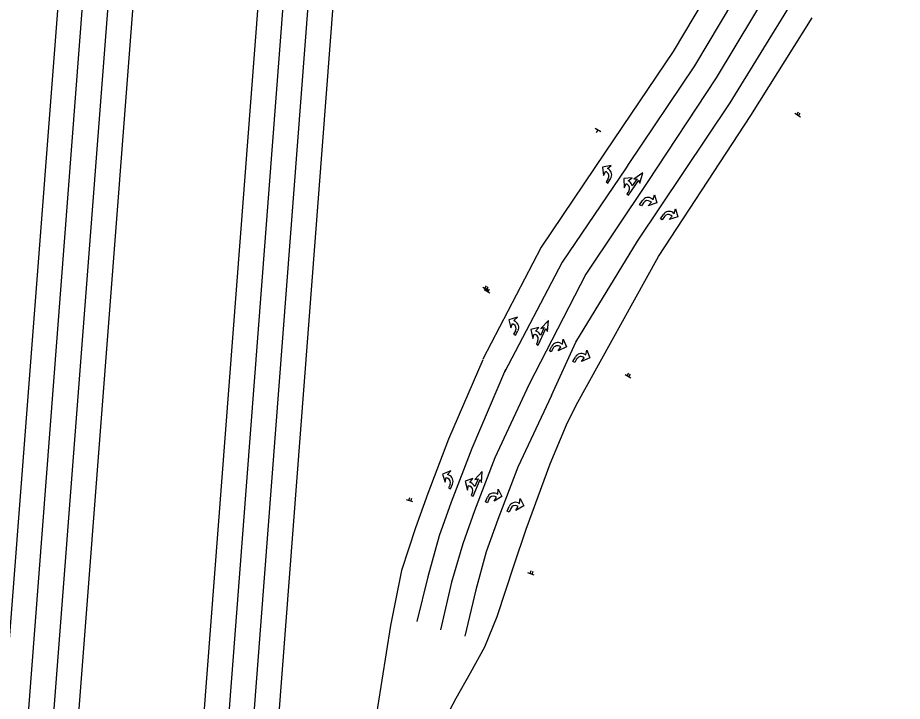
# Model space of a CAD drawing. Extents: x 1847379 to 1850904, y 217032 to 220169.
# Drawn here: x 1849129.7 to 1849555.1, y 218275.6 to 218604.4 of the extents above; entities that cross this region are included whole.
import ezdxf

# ---------------------------------------------------------------- set-up
doc = ezdxf.new("R2010")
doc.units = 0
for name, color, linetype in [('BR_P_Gen_Approach_Slab_Hidden', 7, 'Continuous'), ('PM_P_Cells', 7, 'Continuous'), ('PM_X_Cells', 7, 'Continuous'), ('PM_X_Channelizing_Line', 7, 'Continuous'), ('PM_X_Lane_Line', 7, 'Continuous'), ('SN_P_Signs', 7, 'Continuous'), ('SN_X_Public', 7, 'Continuous')]:
    doc.layers.add(name, color=color, linetype=linetype)

msp = doc.modelspace()

# ---------------------------------------------------------------- linework, layer by layer
at = {"layer": 'BR_P_Gen_Approach_Slab_Hidden'}
for p, q in [((1849028.96, 217042.6), (1849158.82, 218737.21)), ((1849064.86, 217039.85), (1849195.02, 218738.48)), ((1849124.69, 217035.27), (1849253.84, 218720.69)), ((1849160.58, 217032.52), (1849289.1, 218709.75)), ((1849480.52, 218648.45), (1849444.93, 218588.18)), ((1849482.24, 218557.34), (1849511.85, 218604.43)), ((1849444.93, 218588.18), (1849412.28, 218539.69)), ((1849437.83, 218489.56), (1849482.24, 218557.34)), ((1849412.28, 218539.69), (1849381.43, 218494.01)), ((1849381.43, 218494.01), (1849353.35, 218440.24)), ((1849398.3, 218418.04), (1849437.83, 218489.56))]:
    msp.add_line(p, q, dxfattribs=at)
for points in [[(1849353.3, 218439.91), (1849336.89, 218401.75), (1849326.85, 218375.58), (1849320.97, 218359.08), (1849314.21, 218338.45), (1849309.02, 218312.11), (1849300.62, 218259.4), (1849297.8, 218240.33), (1849294.73, 218224.71)], [(1849233.21, 217665.91), (1849237.62, 217707.56), (1849242.72, 217764.91), (1849246.32, 217800.82), (1849256.13, 217884.25), (1849264.37, 217943.41), (1849272.98, 217999.45), (1849281.16, 218046.7), (1849287.56, 218082.06), (1849298.56, 218136.65), (1849311.41, 218193.09), (1849322.72, 218237.31), (1849326.88, 218249.23), (1849332.14, 218261.43), (1849340.54, 218277.13), (1849347.52, 218289.22), (1849354.4, 218301.85), (1849360.3, 218316.43), (1849368.39, 218341.21), (1849374.21, 218358.4), (1849385.82, 218389.75), (1849393.58, 218408.6), (1849398.29, 218418.02)]]:
    msp.add_lwpolyline(points, dxfattribs=at)
at = {"layer": 'PM_P_Cells'}
for p, q in [((1849425.15, 218527.41), (1849421.22, 218527)), ((1849421.22, 218527), (1849421.43, 218522.59)), ((1849423.33, 218525.94), (1849425.15, 218527.41)), ((1849430.28, 218529.87), (1849426.02, 218526.74)), ((1849426.02, 218526.74), (1849427.6, 218526.86)), ((1849428.88, 218524.77), (1849430.28, 218529.87)), ((1849428.91, 218530.82), (1849428.91, 218530.82)), ((1849421.43, 218522.59), (1849422.42, 218524.62)), ((1849422.42, 218524.62), (1849423, 218524.22)), ((1849423.88, 218525.56), (1849423.33, 218525.94)), ((1849423.47, 218519.08), (1849428.43, 218526.29)), ((1849428.43, 218526.29), (1849428.88, 218524.77)), ((1849421.68, 218520.31), (1849421.68, 218520.31)), ((1849423.59, 218521.03), (1849422.65, 218519.65)), ((1849422.65, 218519.65), (1849423.47, 218519.08)), ((1849384.99, 218458.73), (1849381.3, 218454.94)), ((1849383.48, 218459.44), (1849383.48, 218459.44)), ((1849384.45, 218453.46), (1849384.99, 218458.73)), ((1849380.33, 218455.46), (1849376.53, 218454.41)), ((1849376.53, 218454.41), (1849377.45, 218450.09)), ((1849378.78, 218453.71), (1849380.33, 218455.46)), ((1849380.04, 218446.97), (1849383.75, 218454.89)), ((1849381.3, 218454.94), (1849382.84, 218455.32)), ((1849383.75, 218454.89), (1849384.45, 218453.46)), ((1849377.45, 218450.09), (1849378.1, 218452.26)), ((1849378.1, 218452.26), (1849378.74, 218451.96)), ((1849379.38, 218453.43), (1849378.78, 218453.71)), ((1849378.08, 218447.89), (1849378.08, 218447.89)), ((1849379.85, 218448.91), (1849379.14, 218447.39)), ((1849379.14, 218447.39), (1849380.04, 218446.97)), ((1849353.06, 218386.19), (1849349.57, 218382.21)), ((1849351.52, 218386.82), (1849351.52, 218386.82)), ((1849352.78, 218380.9), (1849353.06, 218386.19)), ((1849348.57, 218382.68), (1849344.83, 218381.44)), ((1849347.11, 218380.86), (1849348.57, 218382.68)), ((1849348.72, 218374.19), (1849352.02, 218382.29)), ((1849349.57, 218382.21), (1849351.09, 218382.67)), ((1849352.02, 218382.29), (1849352.78, 218380.9)), ((1849344.83, 218381.44), (1849345.98, 218377.17)), ((1849345.98, 218377.17), (1849346.51, 218379.37)), ((1849346.51, 218379.37), (1849347.16, 218379.11)), ((1849347.73, 218380.6), (1849347.11, 218380.86)), ((1849346.71, 218375.01), (1849346.71, 218375.01)), ((1849348.42, 218376.12), (1849347.79, 218374.57)), ((1849347.79, 218374.57), (1849348.72, 218374.19))]:
    msp.add_line(p, q, dxfattribs=at)
for points in [[(1849427.6, 218526.86), (1849425.28, 218523.48)], [(1849382.84, 218455.32), (1849381.11, 218451.6)], [(1849351.09, 218382.67), (1849349.54, 218378.87)]]:
    msp.add_lwpolyline(points, dxfattribs=at)
for centre, radius, start, end in [((1849421.7, 218522.33), 2.3, 325.4991, 55.4991), ((1849422.06, 218522.83), 3.28, 11.4525, 56.4076), ((1849377.76, 218449.88), 2.3, 334.9195, 64.9195), ((1849378.04, 218450.43), 3.28, 20.8729, 65.8279), ((1849346.3, 218376.98), 2.3, 337.8645, 67.8645), ((1849346.54, 218377.55), 3.28, 23.8179, 68.773)]:
    msp.add_arc(centre, radius, start, end, dxfattribs=at)
at = {"layer": 'PM_X_Cells'}
for p, q in [((1849415.16, 218533.38), (1849410.97, 218532.54)), ((1849410.97, 218532.54), (1849411.48, 218528.53)), ((1849413.36, 218531.9), (1849415.16, 218533.38)), ((1849413.91, 218531.53), (1849413.36, 218531.9)), ((1849415.16, 218533.38), (1849415.16, 218533.38)), ((1849410.68, 218526.75), (1849410.68, 218526.75)), ((1849411.48, 218528.53), (1849412.46, 218530.57)), ((1849412.46, 218530.57), (1849413.04, 218530.18)), ((1849413.66, 218526.99), (1849412.62, 218525.45)), ((1849413.45, 218524.89), (1849414.83, 218526.94)), ((1849425.15, 218527.41), (1849421.22, 218527)), ((1849421.22, 218527), (1849421.43, 218522.59)), ((1849423.33, 218525.94), (1849425.15, 218527.41)), ((1849430.28, 218529.87), (1849426.02, 218526.74)), ((1849426.02, 218526.74), (1849427.6, 218526.86)), ((1849428.88, 218524.77), (1849430.28, 218529.87)), ((1849428.91, 218530.82), (1849428.91, 218530.82)), ((1849412.62, 218525.45), (1849413.45, 218524.89)), ((1849421.43, 218522.59), (1849422.42, 218524.62)), ((1849422.42, 218524.62), (1849423, 218524.22)), ((1849423.88, 218525.56), (1849423.33, 218525.94)), ((1849423.47, 218519.08), (1849428.43, 218526.29)), ((1849428.43, 218526.29), (1849428.88, 218524.77)), ((1849421.68, 218520.31), (1849421.68, 218520.31)), ((1849423.59, 218521.03), (1849422.65, 218519.65)), ((1849422.65, 218519.65), (1849423.47, 218519.08)), ((1849435.32, 218516.98), (1849436.02, 218519.21)), ((1849436.02, 218519.21), (1849436.02, 218519.21)), ((1849436.02, 218519.21), (1849437.07, 218515.41)), ((1849428.78, 218514.45), (1849430.17, 218516.5)), ((1849429.61, 218513.89), (1849428.78, 218514.45)), ((1849430.65, 218515.43), (1849429.61, 218513.89)), ((1849432.89, 218513.99), (1849434.42, 218515.66)), ((1849437.07, 218515.41), (1849432.89, 218513.99)), ((1849434.42, 218515.66), (1849433.84, 218516.05)), ((1849434.77, 218517.36), (1849435.32, 218516.98)), ((1849431.54, 218512.58), (1849431.54, 218512.58)), ((1849438.83, 218507.74), (1849440.22, 218509.79)), ((1849444.82, 218510.64), (1849445.37, 218510.27)), ((1849445.37, 218510.27), (1849446.07, 218512.5)), ((1849446.07, 218512.5), (1849446.07, 218512.5)), ((1849446.07, 218512.5), (1849447.12, 218508.7)), ((1849439.66, 218507.18), (1849438.83, 218507.74)), ((1849440.7, 218508.72), (1849439.66, 218507.18)), ((1849441.59, 218505.87), (1849441.59, 218505.87)), ((1849442.94, 218507.28), (1849444.47, 218508.94)), ((1849447.12, 218508.7), (1849442.94, 218507.28)), ((1849444.47, 218508.94), (1849443.89, 218509.34)), ((1849370.03, 218460.32), (1849365.93, 218459.13)), ((1849365.93, 218459.13), (1849366.77, 218455.18)), ((1849368.35, 218458.69), (1849370.03, 218460.32)), ((1849368.94, 218458.36), (1849368.35, 218458.69)), ((1849370.03, 218460.32), (1849370.03, 218460.32)), ((1849384.99, 218458.73), (1849381.3, 218454.94)), ((1849383.48, 218459.44), (1849383.48, 218459.44)), ((1849384.45, 218453.46), (1849384.99, 218458.73)), ((1849366.77, 218455.18), (1849367.57, 218457.29)), ((1849367.57, 218457.29), (1849368.19, 218456.95)), ((1849380.33, 218455.46), (1849376.53, 218454.41)), ((1849376.53, 218454.41), (1849377.45, 218450.09)), ((1849378.78, 218453.71), (1849380.33, 218455.46)), ((1849380.04, 218446.97), (1849383.75, 218454.89)), ((1849381.3, 218454.94), (1849382.84, 218455.32)), ((1849383.75, 218454.89), (1849384.45, 218453.46)), ((1849366.12, 218453.34), (1849366.12, 218453.34)), ((1849369.07, 218453.82), (1849368.16, 218452.2)), ((1849368.16, 218452.2), (1849369.03, 218451.71)), ((1849369.03, 218451.71), (1849370.24, 218453.87)), ((1849377.45, 218450.09), (1849378.1, 218452.26)), ((1849378.1, 218452.26), (1849378.74, 218451.96)), ((1849379.38, 218453.43), (1849378.78, 218453.71)), ((1849378.08, 218447.89), (1849378.08, 218447.89)), ((1849379.85, 218448.91), (1849379.14, 218447.39)), ((1849379.14, 218447.39), (1849380.04, 218446.97)), ((1849385.4, 218444.2), (1849386.55, 218446.39)), ((1849393.54, 218446.06), (1849389.54, 218444.19)), ((1849389.54, 218444.19), (1849390.88, 218446.02)), ((1849390.88, 218446.02), (1849390.26, 218446.35)), ((1849391.03, 218447.74), (1849391.62, 218447.43)), ((1849391.62, 218447.43), (1849392.08, 218449.73)), ((1849392.08, 218449.73), (1849392.08, 218449.73)), ((1849392.08, 218449.73), (1849393.54, 218446.06)), ((1849386.29, 218443.73), (1849385.4, 218444.2)), ((1849387.15, 218445.38), (1849386.29, 218443.73)), ((1849388.35, 218442.65), (1849388.35, 218442.65)), ((1849402.34, 218442.51), (1849402.93, 218442.2)), ((1849402.93, 218442.2), (1849403.39, 218444.49)), ((1849403.39, 218444.49), (1849403.39, 218444.49)), ((1849403.39, 218444.49), (1849404.85, 218440.83)), ((1849396.71, 218438.96), (1849397.87, 218441.16)), ((1849397.6, 218438.5), (1849396.71, 218438.96)), ((1849398.46, 218440.15), (1849397.6, 218438.5)), ((1849399.66, 218437.41), (1849399.66, 218437.41)), ((1849404.85, 218440.83), (1849400.85, 218438.96)), ((1849400.85, 218438.96), (1849402.19, 218440.78)), ((1849402.19, 218440.78), (1849401.57, 218441.11)), ((1849337.96, 218386.48), (1849333.99, 218384.92)), ((1849336.45, 218384.7), (1849337.96, 218386.48)), ((1849337.96, 218386.48), (1849337.96, 218386.48)), ((1849353.06, 218386.19), (1849349.57, 218382.21)), ((1849351.52, 218386.82), (1849351.52, 218386.82)), ((1849352.78, 218380.9), (1849353.06, 218386.19)), ((1849333.99, 218384.92), (1849335.2, 218381.06)), ((1849335.2, 218381.06), (1849335.8, 218383.24)), ((1849335.8, 218383.24), (1849336.44, 218382.96)), ((1849337.06, 218384.43), (1849336.45, 218384.7)), ((1849348.57, 218382.68), (1849344.83, 218381.44)), ((1849347.11, 218380.86), (1849348.57, 218382.68)), ((1849348.72, 218374.19), (1849352.02, 218382.29)), ((1849349.57, 218382.21), (1849351.09, 218382.67)), ((1849352.02, 218382.29), (1849352.78, 218380.9)), ((1849334.73, 218379.17), (1849334.73, 218379.17)), ((1849337.61, 218379.93), (1849336.86, 218378.22)), ((1849336.86, 218378.22), (1849337.77, 218377.82)), ((1849337.77, 218377.82), (1849338.78, 218380.08)), ((1849344.83, 218381.44), (1849345.98, 218377.17)), ((1849345.98, 218377.17), (1849346.51, 218379.37)), ((1849346.51, 218379.37), (1849347.16, 218379.11)), ((1849347.73, 218380.6), (1849347.11, 218380.86)), ((1849346.71, 218375.01), (1849346.71, 218375.01)), ((1849348.42, 218376.12), (1849347.79, 218374.57)), ((1849347.79, 218374.57), (1849348.72, 218374.19)), ((1849354.64, 218371.46), (1849355.59, 218373.75)), ((1849362.57, 218374.08), (1849358.76, 218371.84)), ((1849358.76, 218371.84), (1849359.92, 218373.78)), ((1849359.92, 218373.78), (1849359.27, 218374.05)), ((1849359.92, 218375.52), (1849360.53, 218375.26)), ((1849360.53, 218375.26), (1849360.77, 218377.59)), ((1849360.77, 218377.59), (1849360.77, 218377.59)), ((1849360.77, 218377.59), (1849362.57, 218374.08)), ((1849355.57, 218371.08), (1849354.64, 218371.46)), ((1849356.28, 218372.8), (1849355.57, 218371.08)), ((1849357.72, 218370.19), (1849357.72, 218370.19)), ((1849365.16, 218367), (1849366.1, 218369.29)), ((1849373.08, 218369.62), (1849369.28, 218367.38)), ((1849369.28, 218367.38), (1849370.44, 218369.32)), ((1849370.44, 218369.32), (1849369.79, 218369.59)), ((1849370.43, 218371.06), (1849371.05, 218370.8)), ((1849371.05, 218370.8), (1849371.29, 218373.13)), ((1849371.29, 218373.13), (1849371.29, 218373.13)), ((1849371.29, 218373.13), (1849373.08, 218369.62)), ((1849366.08, 218366.62), (1849365.16, 218367)), ((1849366.79, 218368.34), (1849366.08, 218366.62)), ((1849368.24, 218365.73), (1849368.24, 218365.73))]:
    msp.add_line(p, q, dxfattribs=at)
for points in [[(1849427.6, 218526.86), (1849425.28, 218523.48)], [(1849382.84, 218455.32), (1849381.11, 218451.6)], [(1849351.09, 218382.67), (1849349.54, 218378.87)]]:
    msp.add_lwpolyline(points, dxfattribs=at)
for centre, radius, start, end in [((1849412.11, 218528.78), 3.28, 325.962, 56.8705), ((1849411.76, 218528.28), 2.3, 325.962, 55.962), ((1849421.7, 218522.33), 2.3, 325.4991, 55.4991), ((1849422.06, 218522.83), 3.28, 11.4525, 56.4076), ((1849432.89, 218514.67), 3.28, 55.0535, 145.962), ((1849432.55, 218514.15), 2.3, 55.962, 145.962), ((1849442.94, 218507.95), 3.28, 55.0535, 145.962), ((1849442.6, 218507.43), 2.3, 55.962, 145.962), ((1849367.06, 218454.95), 2.3, 330.7641, 60.7641), ((1849367.38, 218455.48), 3.28, 330.7641, 61.6726), ((1849377.76, 218449.88), 2.3, 334.9195, 64.9195), ((1849378.04, 218450.43), 3.28, 20.8729, 65.8279), ((1849389.46, 218444.86), 3.28, 61.3494, 152.2579), ((1849389.19, 218444.31), 2.3, 62.2579, 152.2579), ((1849400.77, 218439.63), 3.28, 61.3494, 152.2579), ((1849400.5, 218439.08), 2.3, 62.2579, 152.2579), ((1849335.51, 218380.86), 2.3, 336.1219, 66.1219), ((1849335.78, 218381.41), 3.28, 336.1219, 67.0303), ((1849346.3, 218376.98), 2.3, 337.8645, 67.8645), ((1849346.54, 218377.55), 3.28, 23.8179, 68.773), ((1849358.62, 218372.5), 3.28, 66.7071, 157.6156), ((1849358.4, 218371.93), 2.3, 67.6156, 157.6156), ((1849369.13, 218368.04), 3.28, 66.7071, 157.6156), ((1849368.91, 218367.47), 2.3, 67.6156, 157.6156)]:
    msp.add_arc(centre, radius, start, end, dxfattribs=at)
at = {"layer": 'PM_X_Channelizing_Line'}
for points in [[(1849532.3, 218753.65), (1849512.53, 218689.53), (1849492.16, 218643.5), (1849455.1, 218581.32), (1849423.31, 218533.88), (1849422.33, 218532.18), (1849391.57, 218486.81), (1849363.72, 218433.84)], [(1849543.85, 218750.54), (1849523.2, 218684.58), (1849501.55, 218635.29), (1849465.6, 218575.53), (1849432.35, 218525.21), (1849402.87, 218481.04), (1849375.64, 218428.2)], [(1849386.41, 218422.68), (1849398.05, 218448.32), (1849427.84, 218496.92), (1849472.39, 218563.54), (1849502.15, 218611.88), (1849514.47, 218634.91), (1849523.63, 218654.01), (1849541.52, 218700.42), (1849555.12, 218747.32)], [(1849364.32, 218435.17), (1849348.01, 218397.23), (1849338.1, 218371.42), (1849332.32, 218355.19), (1849326.97, 218335.38), (1849321.61, 218313.93)], [(1849375.64, 218428.2), (1849359.13, 218392.71), (1849349.36, 218367.25), (1849343.68, 218351.31), (1849338.33, 218332.89), (1849333.05, 218309.93)], [(1849386.41, 218422.68), (1849370.24, 218388.18), (1849360.61, 218363.09), (1849355.03, 218347.43), (1849349.97, 218329.28), (1849344.69, 218306.95)]]:
    msp.add_lwpolyline(points, dxfattribs=at)
at = {"layer": 'PM_X_Lane_Line'}
for p, q in [((1849040.93, 217041.69), (1849175.97, 218808.66)), ((1849052.89, 217040.77), (1849186.12, 218779.36)), ((1849148.61, 217033.43), (1849282.27, 218777.6)), ((1849136.65, 217034.35), (1849269.73, 218771.05))]:
    msp.add_line(p, q, dxfattribs=at)
at = {"layer": 'SN_P_Signs'}
for p, q in [((1849356.15, 218473.08), (1849353.39, 218474.69)), ((1849354.35, 218474.13), (1849355.16, 218475.51)), ((1849354.77, 218473.88), (1849354.77, 218473.88)), ((1849354.77, 218473.88), (1849354.77, 218473.88)), ((1849355.18, 218473.64), (1849355.99, 218475.02)), ((1849422.79, 218432.07), (1849423.59, 218433.46)), ((1849423.62, 218431.59), (1849424.42, 218432.97)), ((1849424.58, 218431.03), (1849421.82, 218432.64)), ((1849423.2, 218431.83), (1849423.2, 218431.83)), ((1849423.2, 218431.83), (1849423.2, 218431.83))]:
    msp.add_line(p, q, dxfattribs=at)
at = {"layer": 'SN_X_Public'}
for p, q in [((1849506.17, 218556.6), (1849503.47, 218558.31)), ((1849504.41, 218557.71), (1849505.27, 218559.07)), ((1849504.82, 218557.46), (1849504.82, 218557.46)), ((1849505.23, 218557.2), (1849506.08, 218558.55)), ((1849407.36, 218551.3), (1849410.12, 218549.69)), ((1849408.74, 218550.49), (1849407.93, 218549.11)), ((1849356.78, 218471.93), (1849354.01, 218473.55)), ((1849354.98, 218472.98), (1849355.79, 218474.36)), ((1849355.4, 218472.74), (1849355.4, 218472.74)), ((1849355.81, 218472.5), (1849356.62, 218473.88)), ((1849317.8, 218372.14), (1849318.32, 218373.65)), ((1849319.77, 218371.47), (1849316.74, 218372.51)), ((1849318.25, 218371.99), (1849318.25, 218371.99)), ((1849318.71, 218371.83), (1849319.23, 218373.34)), ((1849378.11, 218336.26), (1849375.08, 218337.3)), ((1849376.14, 218336.94), (1849376.66, 218338.45)), ((1849376.6, 218336.78), (1849376.6, 218336.78)), ((1849377.05, 218336.62), (1849377.57, 218338.14))]:
    msp.add_line(p, q, dxfattribs=at)

doc.saveas('drawing.dxf')
